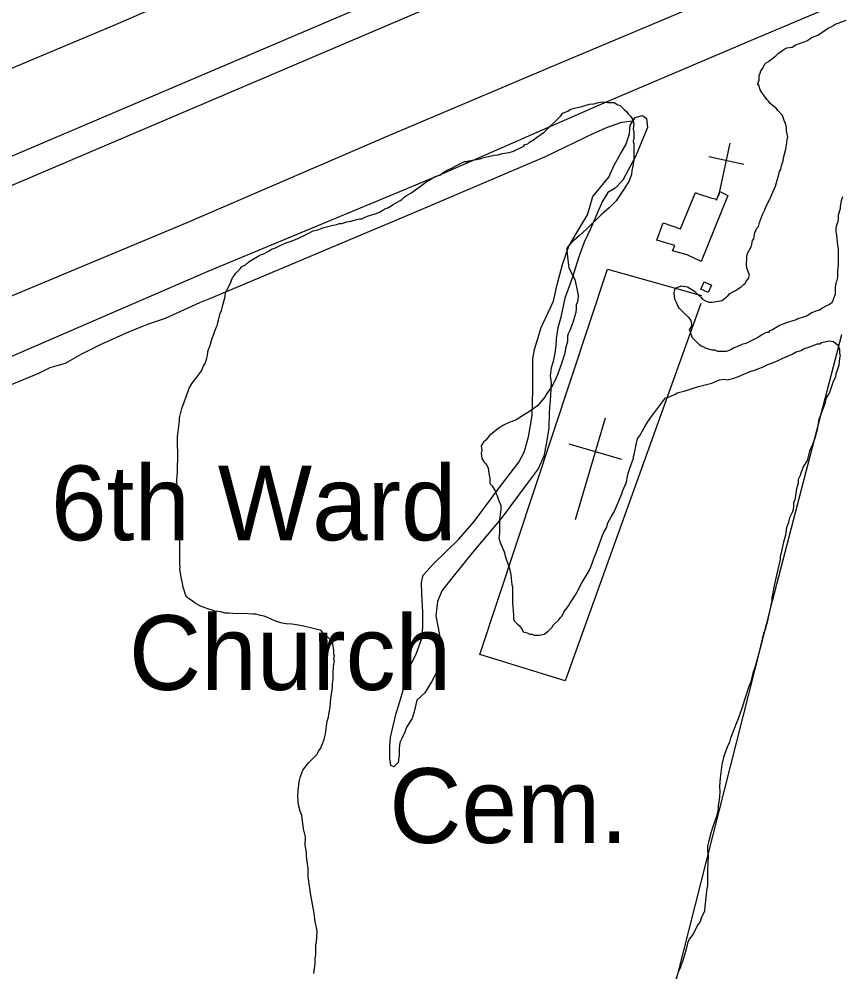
# Model space of a CAD drawing. Extents: x 3187622 to 3225504, y 800805 to 826213.
# Drawn here: x 3219572 to 3220486, y 810083 to 811141 of the extents above; entities that cross this region are included whole.
import ezdxf

# ---------------------------------------------------------------- set-up
doc = ezdxf.new("R2010")
doc.units = 0
for name, color, linetype in [('V-BLDG-OTLN', 7, 'Continuous'), ('V-LEVE-TOET', 7, 'Continuous'), ('V-ROAD-CNTR', 7, 'Continuous'), ('V-SITE-OTLN', 7, 'Continuous'), ('V-SITE-OTLN-IDEN', 7, 'Continuous'), ('V-SITE-VEGE', 7, 'Continuous'), ('V-SURV-LINE', 7, 'Continuous'), ('V-TOPO-SHOR', 7, 'Continuous')]:
    doc.layers.add(name, color=color, linetype=linetype)

msp = doc.modelspace()

# ---------------------------------------------------------------- linework, layer by layer
at = {"layer": 'V-BLDG-OTLN'}
for points in [[(3220323.2, 810948.9), (3220325.6, 810947.6), (3220340.2, 810942.8), (3220346.5, 810941.3), (3220346.5, 810940.4), (3220350.1, 810949.8), (3220359, 810945.6), (3220329.7, 810872.1), (3220313.8, 810879.4), (3220297.7, 810883.9), (3220300.2, 810889.8), (3220280.3, 810896), (3220287.5, 810915.2), (3220306.5, 810908.4)], [(3220341.1, 810845.9), (3220337.3, 810837.6), (3220329, 810841.4), (3220332.8, 810849.7)]]:
    msp.add_lwpolyline(points, close=True, dxfattribs=at)
at = {"layer": 'V-LEVE-TOET'}
for points in [[(3217063.1, 810001.2), (3217225.6, 810084.7), (3217383.6, 810168.3), (3217522.1, 810238), (3217691.8, 810310.5), (3217886.7, 810389.4), (3218073.1, 810462.9), (3218259.1, 810545.9), (3218454.5, 810625.8), (3218640.9, 810706.5), (3218833.7, 810788.5), (3219010, 810859.7), (3219231.4, 810949.9), (3219469.4, 811047.3), (3219680.3, 811135.8), (3219912.6, 811237.2), (3220137, 811336.5), (3220446.1, 811462.5), (3220570.9, 811508.4), (3220724.2, 811557), (3220891.1, 811609.9)], [(3221559.7, 811601.2), (3221373.6, 811539.3), (3221133, 811462.2), (3220898.6, 811375.1), (3220626.4, 811278.5), (3220365.7, 811173.7), (3220168.5, 811090.4), (3219979.8, 811010.6), (3219758.6, 810915.1), (3219550.9, 810828.3), (3219314.4, 810725.2), (3219088.5, 810631.2), (3218842.2, 810525.2), (3218618.9, 810429.1), (3218438.8, 810352.4), (3218207, 810253.1), (3217996.6, 810162.3), (3217781, 810069.2)]]:
    msp.add_lwpolyline(points, dxfattribs=at)
at = {"layer": 'V-ROAD-CNTR'}
msp.add_lwpolyline([(3223226.6, 811949.8), (3223171.8, 811964.4), (3223086.1, 811974.1), (3223034.1, 811974.7), (3222913.5, 811978.4), (3222824.3, 811969.7), (3222723.9, 811948.9), (3222637.2, 811933.3), (3222549.4, 811908.3), (3222405.6, 811851.2), (3222106.3, 811738.3), (3221952.6, 811680), (3221778.5, 811617.1), (3221630.7, 811562.3), (3221417.1, 811493.7), (3221184.6, 811411.6), (3220974.5, 811341.5), (3220744.7, 811256.4), (3220507.8, 811169.7), (3220390.2, 811119.6), (3220219, 811046.9), (3220036.2, 810966.8), (3219781.9, 810860.9), (3219472, 810727.2)], dxfattribs=at)
at = {"layer": 'V-SITE-OTLN'}
for p, q in [((3220349, 810945), (3220361.6, 811003.6)), ((3220377, 810979.9), (3220337.9, 810988.3)), ((3220190.1, 810585.7), (3220223.2, 810698.4)), ((3220241.3, 810652.2), (3220183.1, 810669.4))]:
    msp.add_line(p, q, dxfattribs=at)
msp.add_lwpolyline([(3220329, 810825.6), (3220178.6, 810406.4), (3220083.8, 810435.8), (3220225.5, 810863.5), (3220330, 810834.5)], dxfattribs=at)
at = {"layer": 'V-SITE-VEGE'}
for points in [[(3220310.4, 810815), (3220305.3, 810820.1), (3220304, 810822.1), (3220302.1, 810826.6), (3220300.2, 810830.4), (3220299.6, 810836.9), (3220300.2, 810840.7), (3220300.9, 810842.7), (3220307.3, 810845.2), (3220314.4, 810843.9), (3220322.1, 810839.3), (3220325.9, 810835.5), (3220329.7, 810832.2), (3220331, 810830.3), (3220334.2, 810828.4), (3220338.1, 810827.1), (3220341.9, 810827), (3220352.9, 810828.9), (3220359.3, 810834), (3220361.3, 810836.6), (3220367.7, 810839.8), (3220370.9, 810842.3), (3220374.1, 810844.2), (3220376.1, 810846.2), (3220378, 810847.4), (3220380, 810850.6), (3220381.9, 810853.2), (3220383.2, 810857.1), (3220380.7, 810864.1), (3220380, 810868), (3220380.1, 810877), (3220380.7, 810880.2), (3220385.3, 810889.2), (3220386.6, 810895.6), (3220387.9, 810897.5), (3220389.2, 810904), (3220391.2, 810909.1), (3220393.1, 810911), (3220394.4, 810915.5), (3220397.7, 810924.5), (3220400.2, 810929.6), (3220401.6, 810933.5), (3220405.4, 810940.5), (3220411.9, 810955.9), (3220413.2, 810959.8), (3220413.9, 810962.3), (3220415.2, 810966.2), (3220415.9, 810968.7), (3220416.5, 810972), (3220417.8, 810974.5), (3220418.5, 810976.4), (3220419.1, 810979.7), (3220420.4, 810984.1), (3220421.1, 810987.4), (3220423.7, 810997), (3220424.4, 811001.5), (3220425, 811007.3), (3220425.7, 811010.5), (3220424.4, 811016.9), (3220424.4, 811020.8), (3220423.2, 811025.9), (3220421.9, 811027.8), (3220420, 811034.3), (3220414.9, 811039.4), (3220412.3, 811042.7), (3220408.5, 811045.9), (3220405.9, 811047.8), (3220404.7, 811049.8), (3220402.7, 811051.7), (3220397.6, 811058.8), (3220395.1, 811062.7), (3220394.4, 811065.2), (3220393.8, 811067.2), (3220392.5, 811069.1), (3220393.2, 811071.7), (3220393.8, 811073.6), (3220393.9, 811078.7), (3220395.2, 811081.3), (3220395.8, 811083.9), (3220398.4, 811087.1), (3220399.7, 811090.9), (3220401.6, 811092.8), (3220404.2, 811094.1), (3220412.6, 811100.5), (3220415.2, 811103.1), (3220420.3, 811106.9), (3220422.3, 811108.2), (3220424.8, 811109.5), (3220430.6, 811110.1), (3220434.5, 811112.6), (3220442.9, 811115.8), (3220446.7, 811117.1), (3220452.5, 811120.9), (3220459, 811123.4), (3220470.6, 811131.1), (3220473.2, 811132.4), (3220476.4, 811134.3), (3220478.3, 811135.6), (3220481.5, 811136.8), (3220490.5, 811140)], [(3219961.3, 810923.3), (3219967.7, 810925.2), (3219972.2, 810927.1), (3219976.1, 810929), (3219979.3, 810930.9), (3219982.5, 810932.2), (3219987.7, 810935.3), (3219995.4, 810939.8), (3219997.3, 810941.1), (3219999.9, 810943.6), (3220002.5, 810945.6), (3220007, 810948.1), (3220012.2, 810951.9), (3220018, 810955.8), (3220023.8, 810960.2), (3220033.4, 810966), (3220039.9, 810968.5), (3220043.1, 810971.1), (3220048.9, 810974.3), (3220052.1, 810975.5), (3220057.9, 810978.7), (3220066.9, 810983.2), (3220069.5, 810983.2), (3220071.4, 810983.8), (3220084.3, 810986.3), (3220088.2, 810987.6), (3220099.7, 810990.1), (3220104.2, 810990.7), (3220108.7, 810992), (3220116.5, 810993.2), (3220121, 810994.5), (3220132.6, 811000.2), (3220133.9, 811002.2), (3220137.1, 811002.8), (3220139, 811004.7), (3220143.5, 811007.3), (3220146.7, 811009.8), (3220155.1, 811015.6), (3220173.2, 811033.5), (3220175.8, 811036.7), (3220178.4, 811037.9), (3220181.6, 811039.2), (3220184.2, 811041.1), (3220188.7, 811042.4), (3220197, 811044.3), (3220205.4, 811046.8), (3220210.5, 811047.4), (3220215.7, 811048.7), (3220220.2, 811049.3), (3220226, 811048.7), (3220233, 811048.6), (3220236.9, 811046), (3220239.5, 811045.4), (3220243.9, 811040.9)], [(3220243.9, 811040.9), (3220247.1, 811038.3), (3220248.4, 811036.3), (3220251.6, 811033.1), (3220253.5, 811029.3), (3220254.8, 811024.7), (3220254.1, 811019.6), (3220254.7, 811015.8), (3220254.7, 811008.7), (3220254.1, 811005.5), (3220254.7, 811002.9), (3220254.6, 810984.9), (3220253.9, 810979.8), (3220252.6, 810973.3), (3220252, 810968.8), (3220249.4, 810961.8), (3220244.2, 810952.8), (3220235.1, 810939.4), (3220227.4, 810931.7), (3220218.3, 810924), (3220202.8, 810908.7), (3220194.5, 810901), (3220188.6, 810895.9), (3220185.4, 810893.3), (3220180.2, 810886.9), (3220180.2, 810884.3), (3220181.5, 810874), (3220182.7, 810865), (3220189.1, 810852.2), (3220192.2, 810838.6), (3220192.9, 810833.5), (3220192.2, 810827.1), (3220190.9, 810824.5), (3220190.9, 810820), (3220190.2, 810815.5), (3220186.9, 810804.6), (3220185, 810799.5), (3220183.7, 810795.6), (3220181.7, 810791.8), (3220181.1, 810789.2), (3220181.1, 810783.4), (3220179.1, 810777), (3220177.8, 810768.7), (3220173.9, 810757.8), (3220170, 810746.2), (3220168, 810742.4), (3220167.4, 810740.4), (3220163.5, 810732.7), (3220158.3, 810725.7), (3220155.7, 810721.2), (3220151.2, 810716.1), (3220148, 810712.2), (3220140.2, 810706.5), (3220129.9, 810700.1), (3220124.1, 810696.3), (3220119.6, 810694.4), (3220117, 810693.7), (3220109.3, 810689.9), (3220106.1, 810688), (3220104.1, 810686.7), (3220099.6, 810682.9), (3220094.5, 810679.1), (3220090.6, 810673.9), (3220088, 810671.4), (3220085.4, 810667.5), (3220086, 810662.4), (3220085.4, 810659.2), (3220086, 810653.4), (3220088.5, 810649.5), (3220090.5, 810647.6), (3220091.7, 810645.7), (3220093, 810643.1), (3220093.6, 810636.6), (3220094.9, 810631.5), (3220094.9, 810625.7), (3220097.4, 810623.1), (3220101.2, 810616.7), (3220103.8, 810609.6), (3220105.1, 810605.7), (3220107, 810601.2), (3220106.9, 810596.7), (3220106.3, 810591), (3220105.6, 810586.5), (3220105.5, 810570.4), (3220104.9, 810565.3), (3220105.5, 810562.7), (3220106.1, 810560.8), (3220110, 810551.7), (3220110.6, 810549.8), (3220112.5, 810542.7), (3220115.7, 810534.4), (3220116.9, 810529.9), (3220118.2, 810524.1), (3220119.4, 810513.1), (3220120.1, 810511.2), (3220120, 810493.2), (3220121.2, 810479.7), (3220121.2, 810475.2), (3220121.8, 810473.3), (3220125.6, 810469.4), (3220127.6, 810468.1)], [(3220486.4, 810944), (3220485.1, 810939.5), (3220483.8, 810933.1), (3220483.8, 810930.5), (3220481.8, 810923.5), (3220481.8, 810920.2), (3220481.2, 810916.4), (3220479.9, 810912.5), (3220479.2, 810909.3), (3220479.2, 810905.5), (3220479.8, 810901.6), (3220481, 810890), (3220481.7, 810886.2), (3220481.6, 810868.8), (3220480.9, 810861.1), (3220480.9, 810855.3), (3220480.2, 810850.8), (3220478.9, 810848.3), (3220478.3, 810843.8), (3220478.2, 810835.4), (3220476.3, 810830.9), (3220475.6, 810828.4), (3220474.3, 810825.8), (3220471.1, 810823.9), (3220467.9, 810822.6), (3220464.7, 810820.7), (3220460.8, 810818.1), (3220456.9, 810816.9), (3220452.4, 810815), (3220447.3, 810811.8), (3220441.5, 810809.9), (3220437, 810808.6), (3220435, 810807.3), (3220431.2, 810806.1), (3220424.1, 810804.2), (3220416.4, 810801), (3220414.4, 810799.7), (3220409.9, 810797.2), (3220408, 810795.9), (3220405.4, 810795.3), (3220404.1, 810793.3), (3220401.6, 810793.3), (3220396.4, 810790.2), (3220392.5, 810787.6), (3220382.2, 810782.5), (3220379, 810781.2), (3220374.5, 810780), (3220369.3, 810777.4), (3220366.1, 810776.2), (3220362.3, 810774.2), (3220357.1, 810772.3), (3220348.1, 810772.4), (3220344.9, 810773.7), (3220341.7, 810773.7), (3220333.4, 810776.3), (3220332.7, 810777), (3220329.5, 810778.3), (3220327.6, 810779.5), (3220319.9, 810787.3), (3220318.6, 810791.2), (3220318, 810793.7), (3220316.7, 810796.3), (3220319.3, 810800.2), (3220319.3, 810803.4), (3220318.1, 810807.2), (3220315.5, 810810.5), (3220310.4, 810815)], [(3219760.1, 810498.1), (3219758.2, 810500), (3219756.9, 810501.9), (3219755.6, 810507.1), (3219754.3, 810510.3), (3219753.7, 810514.8), (3219752.5, 810519.9), (3219751.2, 810528.3), (3219750.6, 810530.2), (3219751.2, 810532.8), (3219750.6, 810536), (3219750.7, 810561.1), (3219749.5, 810567.5), (3219749.6, 810590), (3219750.2, 810596.4), (3219750.9, 810606.7), (3219750.3, 810610.6), (3219750.3, 810616.4), (3219749.1, 810620.9), (3219747.8, 810622.8), (3219747.2, 810629.2), (3219747.9, 810638.2), (3219747.9, 810647.2), (3219748.6, 810650.4), (3219748.6, 810660.7), (3219748, 810667.8), (3219748, 810677.4), (3219750.1, 810695.4), (3219750.1, 810698.6), (3219752.7, 810708.9), (3219757.9, 810723), (3219761.1, 810731.4), (3219764.4, 810737.1), (3219767, 810740.3), (3219768.3, 810742.2), (3219772.8, 810748), (3219774.7, 810750.6), (3219775.4, 810752.5), (3219776.7, 810755.7), (3219778.6, 810758.9), (3219780.6, 810764.7), (3219781.2, 810767.9), (3219781.9, 810771.7), (3219782.5, 810774.3), (3219784.5, 810778.8), (3219785.8, 810784.6), (3219787.1, 810787.8), (3219788.4, 810791.6), (3219789.1, 810794.2), (3219790.4, 810796.8), (3219791, 810798.7), (3219792.3, 810801.9), (3219793, 810804.5), (3219793.6, 810807), (3219794.3, 810810.3), (3219794.9, 810812.8), (3219795.6, 810814.7), (3219796.9, 810817.3), (3219797.5, 810820.5), (3219798.8, 810825), (3219799.5, 810827.6), (3219800.8, 810833.4), (3219801.5, 810837.9), (3219802.8, 810839.8), (3219805.4, 810845.6), (3219807.3, 810848.8), (3219808, 810851.3), (3219809.3, 810853.9), (3219811.2, 810857.1), (3219812.5, 810859), (3219817.7, 810864.1), (3219819, 810866.1), (3219823.5, 810868.6), (3219827.3, 810871.8), (3219831.2, 810874.4), (3219837.6, 810878.2), (3219840.2, 810879.5), (3219844.1, 810880.7), (3219849.9, 810883.9), (3219852.5, 810885.8), (3219856.3, 810887.1), (3219862.8, 810890.3), (3219868.6, 810892.8), (3219874.4, 810894.7), (3219880.8, 810897.3), (3219891.7, 810902.4), (3219898.8, 810906.2), (3219904, 810907.4), (3219905.9, 810908.1), (3219910.4, 810910), (3219918.1, 810911.9), (3219924.6, 810913.1), (3219927.8, 810914.4), (3219930.4, 810914.4), (3219936.2, 810916.3), (3219940.7, 810916.9), (3219947.1, 810918.8), (3219950.3, 810919.4), (3219952.9, 810919.4), (3219956.1, 810921.3), (3219961.3, 810923.3)], [(3220127.6, 810468.1), (3220130.8, 810463.6), (3220132, 810461), (3220136.5, 810459.7), (3220139.1, 810458.4), (3220141.7, 810458.4), (3220144.2, 810457.1), (3220150, 810457.1), (3220155.2, 810458.3), (3220159.7, 810461.5), (3220164.2, 810466), (3220165.5, 810468.6), (3220171.3, 810474.3), (3220173.2, 810476.9), (3220175.2, 810478.8), (3220177.1, 810482.7), (3220182.3, 810489.7), (3220183.6, 810492.3), (3220186.8, 810496.8), (3220190.7, 810503.2), (3220196.5, 810514.7), (3220205.6, 810529.4), (3220208.9, 810537.8), (3220210.2, 810542.3), (3220212.8, 810548.7), (3220219.3, 810566), (3220221.9, 810572.4), (3220224.5, 810576.3), (3220225.8, 810582.1), (3220229.7, 810588.5), (3220232.9, 810594.2), (3220241.3, 810614.1), (3220242.6, 810618), (3220244.6, 810623.1), (3220245.9, 810625), (3220246.6, 810627.6), (3220247.9, 810633.4), (3220248.5, 810637.2), (3220249.8, 810641.7), (3220251.8, 810646.9), (3220253.1, 810650.7), (3220254.4, 810653.3), (3220254.4, 810655.8), (3220255, 810657.8), (3220257.7, 810670.6), (3220259, 810675.1), (3220260.9, 810678.3), (3220264.2, 810684.1), (3220266.1, 810687.3), (3220268.7, 810691.8), (3220270, 810693.7), (3220271.9, 810696.2), (3220274.5, 810700.1), (3220290, 810720.6), (3220292, 810721.2), (3220301, 810725), (3220302.9, 810726.3), (3220307.4, 810727.6), (3220310.6, 810728.2), (3220318.4, 810730.7), (3220326.7, 810733.3), (3220341.5, 810737.1), (3220349.9, 810740.9), (3220355, 810741.5), (3220358.3, 810740.8), (3220364.7, 810742.1), (3220371.1, 810744.6), (3220382.7, 810749.7), (3220391.1, 810752.3), (3220393.7, 810753.5), (3220397.5, 810754.8), (3220402.7, 810757.4), (3220412.3, 810761.2), (3220414.9, 810762.4), (3220419.4, 810764.3), (3220422, 810765.6), (3220426.5, 810767.5), (3220430.4, 810769.4), (3220434.9, 810772), (3220440.7, 810773.2), (3220443.2, 810775.2), (3220449, 810777.1), (3220458.7, 810780.9), (3220461.3, 810780.9), (3220463.2, 810782.1), (3220472.2, 810784), (3220476.1, 810783.4), (3220481.2, 810779.5), (3220481.8, 810777.6), (3220483.1, 810775), (3220483.1, 810770.5), (3220483.7, 810767.9), (3220483, 810764.7), (3220482.4, 810757), (3220481.1, 810753.8), (3220480.4, 810751.2), (3220479.1, 810747.4), (3220478.5, 810744.2), (3220475.9, 810737.7), (3220471.9, 810726.8), (3220468.7, 810721.1)], [(3220468.7, 810721.1), (3220468.1, 810719.1), (3220466.7, 810714), (3220460.2, 810696.7), (3220458.9, 810690.3), (3220458.3, 810685.1), (3220455.6, 810676.1), (3220453, 810669.1), (3220449.8, 810661.4), (3220447.2, 810651.1), (3220443.3, 810644.7), (3220440.7, 810638.3), (3220439.4, 810634.4), (3220437.4, 810629.9), (3220437.4, 810626.1), (3220435.5, 810619.7), (3220433.5, 810607.5), (3220432.2, 810604.3), (3220432.2, 810601.7), (3220431.5, 810596.5), (3220430.9, 810594), (3220427.6, 810587.6), (3220426.3, 810581.1), (3220424.3, 810576.7), (3220423, 810568.3), (3220421.1, 810560.6), (3220417.8, 810547.1), (3220417.1, 810544.6), (3220417.1, 810541.3), (3220413.2, 810524), (3220409.9, 810508.6), (3220409.2, 810504.1), (3220408.6, 810502.2), (3220407.9, 810499), (3220407.9, 810495.7), (3220403.3, 810473.3), (3220400.7, 810463.6), (3220398.7, 810459.2), (3220397.4, 810452.7), (3220393.5, 810437.3), (3220389.6, 810422.6), (3220387, 810414.9), (3220384.4, 810404.6), (3220382.4, 810400.1), (3220377.8, 810385.3), (3220374.6, 810375.7), (3220371.3, 810366.7), (3220370.7, 810364.2), (3220368.7, 810359.7), (3220366.1, 810353.3), (3220362.2, 810343), (3220360.9, 810338.5), (3220358.3, 810332.7), (3220355.7, 810325.7), (3220354.4, 810321.2), (3220352.5, 810313.5), (3220351.1, 810301.9), (3220350.5, 810298.7), (3220349.8, 810289.1), (3220350.4, 810283.3), (3220349.7, 810278.1), (3220349, 810271.7), (3220348.4, 810267.9), (3220348.4, 810264.6), (3220347.7, 810260.1), (3220346.4, 810255.7), (3220343.1, 810246.7), (3220340.5, 810239), (3220337.9, 810228.7), (3220336.6, 810222.9), (3220336.6, 810217.8), (3220337.2, 810212), (3220336.5, 810195.9), (3220336.4, 810179.2), (3220335.8, 810175.4), (3220335.1, 810169.6), (3220333.7, 810156.1), (3220333.1, 810150.3), (3220329.8, 810143.9), (3220328.5, 810139.4), (3220325.9, 810135.6), (3220321.4, 810127.2), (3220320.7, 810125.3), (3220316.2, 810119.5), (3220314.3, 810115.1), (3220313, 810108.6), (3220309, 810095.8), (3220308.4, 810093.2), (3220307.1, 810090.7), (3220306.4, 810088.1), (3220304.5, 810084.2), (3220300.6, 810072.1)], [(3219899.6, 810081.6), (3219900.9, 810092.5), (3219900.9, 810097.7), (3219901.6, 810102.8), (3219901.6, 810113.7), (3219902.3, 810116.3), (3219903, 810127.9), (3219902.4, 810133), (3219901.1, 810138.8), (3219899.9, 810148.4), (3219896.1, 810168.4), (3219894.9, 810176.1), (3219894.2, 810181.2), (3219893, 810189.6), (3219893, 810198), (3219891.8, 810208.9), (3219891.2, 810212.1), (3219891.2, 810215.3), (3219890.6, 810220.5), (3219889.9, 810223.7), (3219890, 810233.3), (3219888.1, 810242.3), (3219886.8, 810251.3), (3219886.2, 810257.1), (3219884.3, 810261.6), (3219882.4, 810268.7), (3219881.8, 810277.7), (3219881.9, 810284.8), (3219883.2, 810294.4), (3219884.5, 810300.2), (3219887.1, 810307.2), (3219893.6, 810315.6), (3219903.3, 810325.2), (3219904.6, 810328.4), (3219907.1, 810331.6), (3219907.8, 810334.1), (3219909.1, 810336.7), (3219911, 810341.8), (3219912.4, 810347.6), (3219914.3, 810361.7), (3219915.7, 810366.2), (3219916.3, 810371.4), (3219917.6, 810377.2), (3219918.3, 810386.8), (3219920.3, 810399), (3219920.3, 810403.5), (3219921, 810408), (3219921, 810417), (3219921.7, 810425.3), (3219922.4, 810428.5), (3219921.7, 810431.1), (3219922.4, 810434.3), (3219921.8, 810436.3), (3219921.8, 810440.1), (3219921.1, 810442.7), (3219920.5, 810447.2), (3219919.2, 810450.4), (3219914.1, 810455.6), (3219912.9, 810457.5), (3219910.3, 810458.8), (3219908.4, 810461.4), (3219906.5, 810462.7), (3219887.8, 810467.3), (3219880.1, 810468.6), (3219875, 810469.3), (3219868.6, 810469.9), (3219864.1, 810470.6), (3219857, 810472.6), (3219847.4, 810477.1), (3219844.2, 810478.4), (3219840.3, 810479.1), (3219835.2, 810480.4), (3219832, 810480.4), (3219826.2, 810481), (3219809.5, 810481.1), (3219805, 810481.8), (3219800.5, 810481.8), (3219796, 810483.1), (3219789.6, 810483.8), (3219786.4, 810485.1), (3219781.9, 810486.4), (3219773.5, 810489.6), (3219767.8, 810492.9), (3219763.3, 810496.1), (3219760.1, 810498.1)]]:
    msp.add_lwpolyline(points, dxfattribs=at)
at = {"layer": 'V-SURV-LINE'}
for points in [[(3217607.4, 810155.5), (3220449.7, 811366.9)], [(3220461.4, 811339.3), (3217619.2, 810127.9)]]:
    msp.add_lwpolyline(points, dxfattribs=at)
at = {"layer": 'V-TOPO-SHOR'}
for points in [[(3220133, 810660.5), (3220137.7, 810677.4), (3220141.7, 810701.3), (3220142.7, 810730.2), (3220142.7, 810764.1), (3220144.3, 810774.3), (3220151.7, 810798.9), (3220165.5, 810828), (3220169.3, 810845.2), (3220175.5, 810868.7), (3220182.4, 810889.1), (3220192.3, 810905.3), (3220203.4, 810923.9), (3220206.3, 810933.9), (3220209.1, 810944.3), (3220227, 810965.7), (3220233, 810979.3), (3220240.1, 810991.7), (3220245.9, 811001.8), (3220249.9, 811014.1), (3220250.6, 811023.5), (3220256.2, 811032), (3220264.5, 811034.3), (3220268.9, 811031), (3220270, 811021), (3220257, 810989.4), (3220242.4, 810962.4), (3220234, 810953.7), (3220225.9, 810948.9), (3220219.6, 810938.4), (3220206.8, 810908.6), (3220199.5, 810893.5), (3220193.3, 810876.1), (3220187, 810855.7), (3220181.8, 810841.6), (3220178.2, 810831.5), (3220175.1, 810817.2), (3220173.3, 810808.7), (3220170.4, 810798.5), (3220168.4, 810786.8), (3220168.1, 810778.8), (3220166.9, 810770.2), (3220165.3, 810761.2), (3220163, 810754.1), (3220162, 810745.3), (3220162.9, 810737.5), (3220162, 810717.9), (3220160.8, 810704.3), (3220160.2, 810687.4), (3220157.7, 810671.1), (3220154.7, 810656), (3220148.4, 810642), (3220136.4, 810625.8), (3220107.5, 810586.9), (3220075.5, 810549.1), (3220054, 810522.2), (3220041.5, 810506.6), (3220036.6, 810494.6), (3220034.9, 810478.7), (3220038.9, 810457.6), (3220038.7, 810434.1), (3220035.5, 810415.8), (3220030, 810405.3), (3220022.7, 810393.2), (3220013.8, 810385.2), (3220010.7, 810372), (3220008.6, 810364.8), (3220002.3, 810355.1), (3220000.4, 810349.5), (3219997.1, 810342.6), (3219995, 810338.2), (3219994.3, 810331.3), (3219994.2, 810324.2), (3219993.1, 810315.8), (3219988.3, 810311.1), (3219985.1, 810312.6), (3219983.9, 810320.2), (3219983.8, 810333.7), (3219984.6, 810343.5), (3219990.5, 810369), (3219996, 810387.2), (3220006.2, 810421.9), (3220013.3, 810437.3), (3220019.3, 810453.6), (3220020.6, 810466.1), (3220020.5, 810483), (3220019.2, 810502.9), (3220019.1, 810515.8), (3220021, 810523.7), (3220032.2, 810536.6), (3220060.5, 810563.8), (3220077.3, 810583.3), (3220105.2, 810621), (3220121, 810641.5), (3220127.2, 810649.5), (3220133, 810660.5)], [(3218928.1, 810464.6), (3219078.6, 810527.5), (3219251.8, 810602.3), (3219389.9, 810660.3), (3219447.6, 810685.5), (3219536.4, 810724.6), (3219594, 810748.3), (3219606.7, 810754.5), (3219617, 810757.4), (3219623.6, 810759.4), (3219641.8, 810769.5), (3219662.4, 810780.1), (3219691.6, 810792.8), (3219706.7, 810799.3), (3219717.9, 810803.5), (3219734.6, 810809.4), (3219773, 810826.6), (3219787.8, 810832.5), (3220010.8, 810926.6), (3220156.7, 810988.6), (3220210.3, 811014.5), (3220225.4, 811021.2), (3220241.6, 811026.9), (3220253.8, 811028.3)], [(3220660.5, 809325.5), (3220132.9, 809415.8), (3220198, 809674.9), (3220290, 810026.7), (3220408.6, 810495.3), (3220485.6, 810791.1)]]:
    msp.add_lwpolyline(points, dxfattribs=at)

# ---------------------------------------------------------------- texts
at = {"layer": 'V-SITE-OTLN-IDEN'}
for s, p in [('6th Ward', (3219607.6, 810562.6)), ('Church', (3219694.1, 810396.4)), ('Cem.', (3219983.2, 810226.5))]:
    msp.add_text(s, height=83, dxfattribs=at).set_placement(p)

doc.saveas('drawing.dxf')
